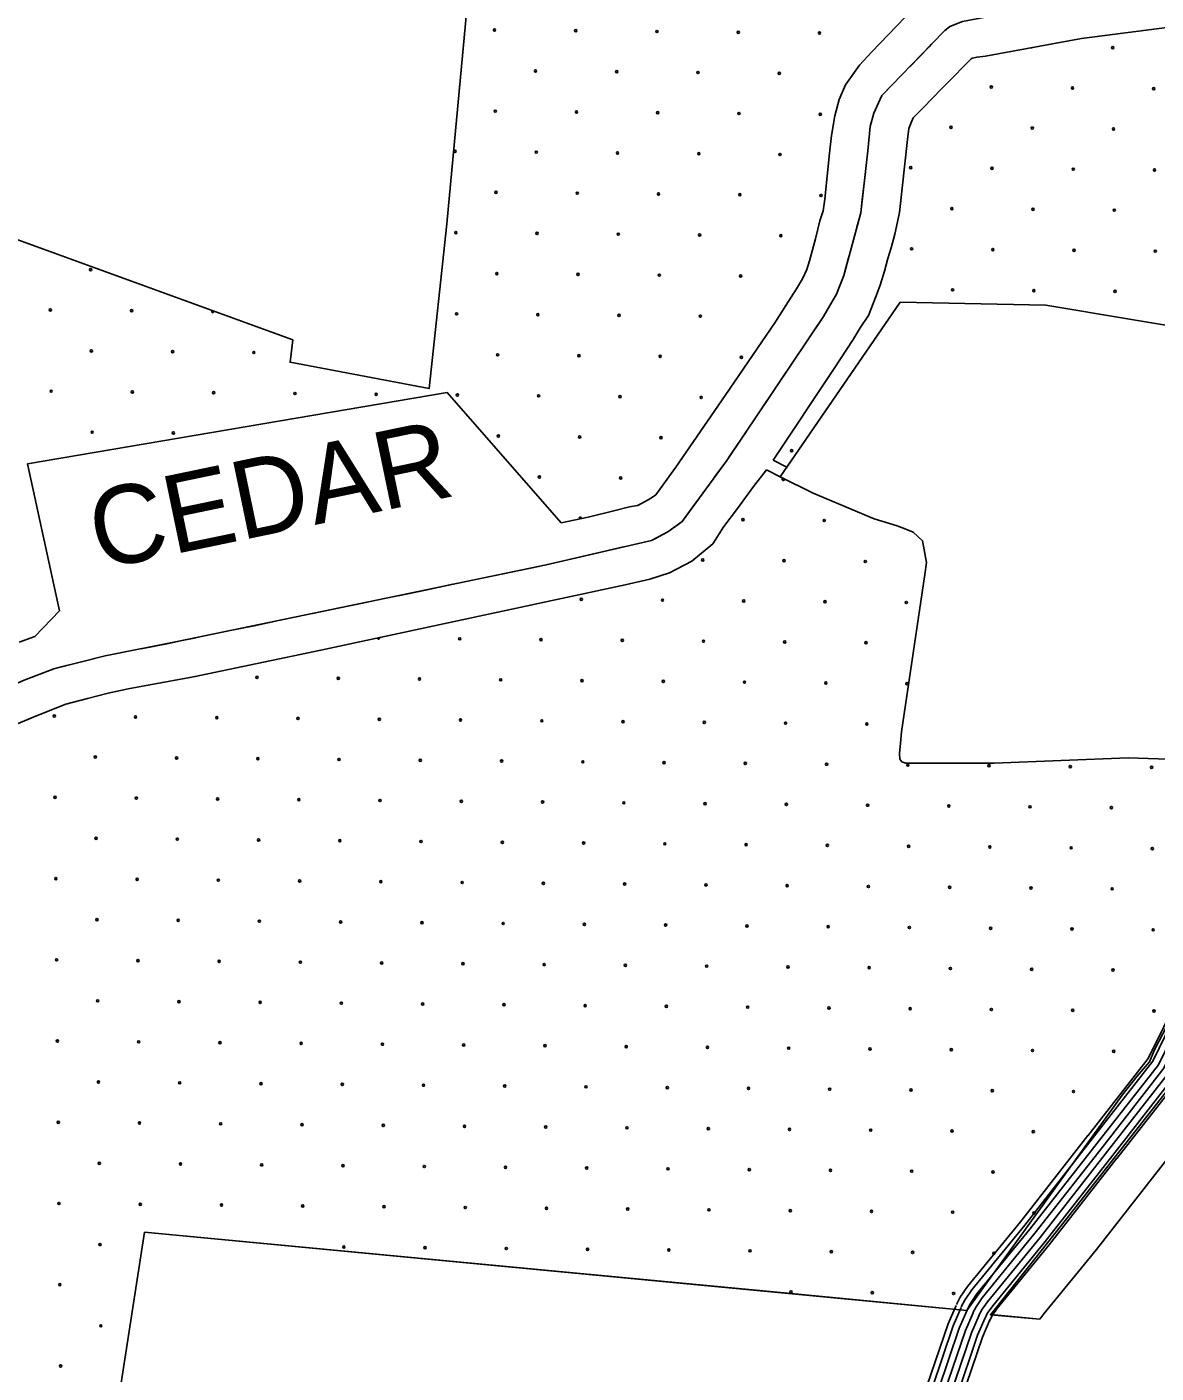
# Model space of a CAD drawing. Extents: x 1788175 to 1969470, y 584502 to 738744.
# Drawn here: x 1846019 to 1851363, y 632198 to 638570 of the extents above; entities that cross this region are included whole.
import ezdxf

# ---------------------------------------------------------------- set-up
doc = ezdxf.new("R2010")
doc.units = 0
for name, color, linetype in [('DESIGN - EROSION CONTROL - Devices', 7, 'Continuous'), ('DESIGN - ROW - Right-of-Way and Easement Labels', 7, 'Continuous'), ('DESIGN - SCRATCH - User 1', 7, 'Continuous'), ('DESIGN - SHEET - Corner Text', 7, 'Continuous'), ('SURVEY - DRAINAGE - Bridges', 7, 'Continuous'), ('SURVEY - TRANSPORTATION - Roads', 7, 'Continuous')]:
    doc.layers.add(name, color=color, linetype=linetype)

msp = doc.modelspace()

# ---------------------------------------------------------------- linework, layer by layer
at = {"layer": 'DESIGN - EROSION CONTROL - Devices'}
for centre in [(1848231.5, 638556.2), (1848616, 638552.5), (1849000.6, 638548.8), (1849385.1, 638545), (1849769.7, 638541.3), (1851157.5, 638472.1), (1848425.6, 638362.1), (1848810.2, 638358.4), (1849194.7, 638354.6), (1849579.3, 638350.9), (1850582.6, 638285.4), (1850967.1, 638281.7), (1851351.7, 638277.9), (1848235.2, 638171.7), (1848619.8, 638167.9), (1849004.3, 638164.2), (1849388.9, 638160.5), (1849773.4, 638156.7), (1850392.1, 638095), (1850776.7, 638091.3), (1851161.3, 638087.5), (1848044.8, 637981.3), (1848429.3, 637977.5), (1848813.9, 637973.8), (1849198.5, 637970.1), (1849583, 637966.3), (1850201.7, 637904.6), (1850586.3, 637900.9), (1850970.8, 637897.1), (1851355.4, 637893.4), (1848238.9, 637787.1), (1848623.5, 637783.4), (1849008, 637779.7), (1849392.6, 637775.9), (1849777.2, 637772.2), (1850395.9, 637710.4), (1850780.4, 637706.7), (1851165, 637703), (1848048.5, 637596.7), (1848433.1, 637593), (1848817.6, 637589.2), (1849202.2, 637585.5), (1849586.7, 637581.8), (1850205.5, 637520), (1850590, 637516.3), (1850974.6, 637512.6), (1851359.1, 637508.8), (1846319.9, 637421.2), (1848242.7, 637402.6), (1848627.2, 637398.8), (1849011.8, 637395.1), (1849396.3, 637391.4), (1850399.6, 637325.9), (1850784.2, 637322.2), (1851168.7, 637318.4), (1846129.5, 637230.8), (1846514.1, 637227.1), (1848052.3, 637212.2), (1848436.8, 637208.4), (1848821.4, 637204.7), (1849205.9, 637201), (1846323.6, 637036.7), (1846708.2, 637033), (1847092.7, 637029.2), (1848246.4, 637018), (1848631, 637014.3), (1849015.5, 637010.6), (1849400.1, 637006.8), (1846133.2, 636846.3), (1846517.8, 636842.5), (1846902.3, 636838.8), (1847286.9, 636835.1), (1847671.4, 636831.3), (1848056, 636827.6), (1848440.5, 636823.9), (1848825.1, 636820.1), (1849209.7, 636816.4), (1846327.4, 636652.1), (1846711.9, 636648.4), (1848250.1, 636633.5), (1848634.7, 636629.7), (1849019.2, 636626), (1849638, 636564.3), (1848444.3, 636439.3), (1848828.8, 636435.6), (1849407.5, 636237.7), (1849792.1, 636234), (1849217.1, 636047.3), (1849601.7, 636043.6), (1849986.2, 636039.8), (1848642.2, 635860.6), (1849026.7, 635856.9), (1849411.3, 635853.2), (1849795.8, 635849.4), (1850180.4, 635845.7), (1848067.2, 635673.9), (1848451.8, 635670.2), (1848836.3, 635666.5), (1849220.9, 635662.7), (1849605.4, 635659), (1849990, 635655.3), (1847107.7, 635491), (1847492.2, 635487.3), (1847876.8, 635483.5), (1848261.3, 635479.8), (1848645.9, 635476.1), (1849030.4, 635472.3), (1849415, 635468.6), (1849799.6, 635464.9), (1850184.1, 635461.1), (1846148.2, 635308.1), (1846532.7, 635304.3), (1846917.3, 635300.6), (1847301.8, 635296.9), (1847686.4, 635293.1), (1848070.9, 635289.4), (1848455.5, 635285.7), (1848840, 635281.9), (1849224.6, 635278.2), (1849609.1, 635274.5), (1849993.7, 635270.7), (1846342.3, 635113.9), (1846726.9, 635110.2), (1847111.4, 635106.5), (1847496, 635102.7), (1847880.5, 635099), (1848265.1, 635095.3), (1848649.6, 635091.5), (1849034.2, 635087.8), (1849418.7, 635084.1), (1849803.3, 635080.3), (1850187.8, 635076.6), (1850572.4, 635072.9), (1850956.9, 635069.1), (1851341.5, 635065.4), (1846151.9, 634923.5), (1846536.5, 634919.8), (1846921, 634916), (1847305.6, 634912.3), (1847690.1, 634908.6), (1848074.7, 634904.8), (1848459.2, 634901.1), (1848843.8, 634897.4), (1849228.3, 634893.6), (1849612.9, 634889.9), (1849997.4, 634886.2), (1850382, 634882.4), (1850766.5, 634878.7), (1851151.1, 634875), (1846346, 634729.4), (1846730.6, 634725.6), (1847115.1, 634721.9), (1847499.7, 634718.2), (1847884.3, 634714.4), (1848268.8, 634710.7), (1848653.4, 634707), (1849037.9, 634703.2), (1849422.5, 634699.5), (1849807, 634695.8), (1850191.6, 634692), (1850576.1, 634688.3), (1850960.7, 634684.6), (1851345.2, 634680.8), (1846155.6, 634539), (1846540.2, 634535.2), (1846924.7, 634531.5), (1847309.3, 634527.8), (1847693.8, 634524), (1848078.4, 634520.3), (1848463, 634516.6), (1848847.5, 634512.8), (1849232.1, 634509.1), (1849616.6, 634505.4), (1850001.2, 634501.6), (1850385.7, 634497.9), (1850770.3, 634494.2), (1851154.8, 634490.4), (1846349.8, 634344.8), (1846734.3, 634341.1), (1847118.9, 634337.3), (1847503.4, 634333.6), (1847888, 634329.9), (1848272.5, 634326.1), (1848657.1, 634322.4), (1849041.6, 634318.7), (1849426.2, 634314.9), (1849810.8, 634311.2), (1850195.3, 634307.5), (1850579.9, 634303.7), (1850964.4, 634300), (1851349, 634296.3), (1846159.4, 634154.4), (1846543.9, 634150.7), (1846928.5, 634146.9), (1847313, 634143.2), (1847697.6, 634139.5), (1848082.1, 634135.7), (1848466.7, 634132), (1848851.2, 634128.3), (1849235.8, 634124.5), (1849620.3, 634120.8), (1850004.9, 634117.1), (1850389.4, 634113.3), (1850774, 634109.6), (1851158.6, 634105.9), (1846353.5, 633960.3), (1846738.1, 633956.5), (1847122.6, 633952.8), (1847507.2, 633949.1), (1847891.7, 633945.3), (1848276.3, 633941.6), (1848660.8, 633937.9), (1849045.4, 633934.1), (1849429.9, 633930.4), (1849814.5, 633926.7), (1850199, 633922.9), (1850583.6, 633919.2), (1850968.1, 633915.5), (1851352.7, 633911.7), (1846163.1, 633769.9), (1846547.7, 633766.1), (1846932.2, 633762.4), (1847316.8, 633758.7), (1847701.3, 633754.9), (1848085.9, 633751.2), (1848470.4, 633747.5), (1848855, 633743.7), (1849239.5, 633740), (1849624.1, 633736.3), (1850008.6, 633732.5), (1850393.2, 633728.8), (1850777.7, 633725), (1851162.3, 633721.3), (1846357.2, 633575.7), (1846741.8, 633572), (1847126.3, 633568.2), (1847510.9, 633564.5), (1847895.5, 633560.8), (1848280, 633557), (1848664.6, 633553.3), (1849049.1, 633549.6), (1849433.7, 633545.8), (1849818.2, 633542.1), (1850202.8, 633538.4), (1850587.3, 633534.6), (1850971.9, 633530.9), (1846166.8, 633385.3), (1846551.4, 633381.6), (1846935.9, 633377.8), (1847320.5, 633374.1), (1847705, 633370.4), (1848089.6, 633366.6), (1848474.2, 633362.9), (1848858.7, 633359.2), (1849243.3, 633355.4), (1849627.8, 633351.7), (1850012.4, 633348), (1850396.9, 633344.2), (1850781.5, 633340.5), (1846361, 633191.2), (1846745.5, 633187.4), (1847130.1, 633183.7), (1847514.6, 633180), (1847899.2, 633176.2), (1848283.7, 633172.5), (1848668.3, 633168.8), (1849052.8, 633165), (1849437.4, 633161.3), (1849822, 633157.6), (1850206.5, 633153.8), (1850591.1, 633150.1), (1846170.6, 633000.7), (1846555.1, 632997), (1846939.7, 632993.3), (1847324.2, 632989.5), (1847708.8, 632985.8), (1848093.3, 632982.1), (1848477.9, 632978.3), (1848862.4, 632974.6), (1849247, 632970.9), (1849631.5, 632967.1), (1850016.1, 632963.4), (1850400.6, 632959.7), (1850785.2, 632955.9), (1846364.7, 632806.6), (1847518.4, 632795.4), (1847902.9, 632791.7), (1848287.5, 632787.9), (1848672, 632784.2), (1849056.6, 632780.5), (1849441.1, 632776.7), (1849825.7, 632773), (1850210.2, 632769.3), (1850594.8, 632765.5), (1846174.3, 632616.2), (1849635.3, 632582.6), (1850019.8, 632578.9), (1850404.4, 632575.1), (1846368.4, 632422), (1846178, 632231.6)]:
    msp.add_circle(centre, 5.28, dxfattribs=at)
for centre, start, end in [((1850773, 638475.8), 233.6521, 326.88117), ((1846898.6, 637223.4), 126.7487, 13.24555), ((1849597.9, 636428.1), 89.98897, 36.92515), ((1848638.4, 636245.2), 343.08, 221.33496), ((1847682.6, 635677.7), 178.32673, 25.96237)]:
    msp.add_arc(centre, 5.28, start, end, dxfattribs=at)
at = {"layer": 'DESIGN - SCRATCH - User 1'}
msp.add_line((1849615.1, 636485.8), (1850152.2, 637268.1), dxfattribs=at)
for points in [[(1845696, 637664.2), (1847276.4, 637088.9), (1847263.8, 636982.8), (1847922.4, 636858), (1848006.3, 637638.9), (1848157.3, 639264.4), (1848233.5, 640181.1), (1849609, 640210.2), (1849694.3, 640571.3), (1849069.7, 640688.5), (1849257.4, 642098.6), (1850843, 641948.8), (1851327.4, 641861.6), (1851523.6, 642606), (1852295.3, 642536.8), (1852534.9, 643947.6), (1853067.1, 643871), (1852989.5, 642908.3), (1854466, 642697), (1854850.6, 645154.3)], [(1850252.7, 638697.2), (1850017.9, 638452.1), (1849959.4, 638389.7), (1849893.2, 638296.5), (1849863.3, 638227.4), (1849842.4, 638150.2), (1849827.3, 638055.7), (1849816.4, 637973.4), (1849795.4, 637754.8), (1849786.5, 637699.9), (1849772, 637653.1), (1849750.3, 637568), (1849723.1, 637462.4), (1849709.8, 637422.5), (1849690, 637377.3), (1849660.9, 637331.3), (1849609.7, 637251.8), (1849561.2, 637173.7), (1849323.4, 636825.5), (1849089.2, 636486.1)], [(1851426.3, 638569.5), (1851010.5, 638515.2), (1850554.8, 638432.6), (1850515.9, 638427.2), (1850493, 638422.3), (1850487.6, 638419.9), (1850444.7, 638376.1), (1850411.2, 638342.6), (1850348, 638278.3), (1850260.1, 638188), (1850224.7, 638151.6), (1850213.1, 638139.4), (1850204.8, 638121.3), (1850192.8, 638089.2), (1850186.2, 638036.8), (1850147.9, 637692.3), (1850126, 637589.9), (1850108.4, 637523.9), (1850093.9, 637473.8), (1850078, 637413.5), (1850057.5, 637348.5), (1850038.3, 637296.8), (1850001.2, 637204.7), (1849962.7, 637145.5), (1849929.3, 637090.9), (1849840, 636952.9), (1849550.1, 636519.4)], [(1850152.2, 637268.1), (1850841, 637252.5), (1852037.8, 637053.3), (1852060.4, 637153.6), (1852290.5, 637120.8), (1852271.2, 636756.6), (1853181, 636600)], [(1848546.4, 636222.6), (1848007.6, 636839.8), (1846022, 636502.8), (1846173, 635805.7)], [(1849550.1, 636519.4), (1849615.1, 636485.8)], [(1845810.6, 635203.1), (1846056.1, 635306.9), (1846202.7, 635363.9), (1846304.7, 635392), (1846403.9, 635416.8), (1846498.3, 635437.3), (1846600.7, 635456.2), (1846807.6, 635494.6), (1847409, 635620.1), (1848849.6, 635930.1), (1848966.5, 635956.6), (1849059.5, 635986), (1849166, 636041.8), (1849264.3, 636124.2), (1849317.1, 636205.9), (1849381.1, 636290.7), (1849457.4, 636395), (1849518.8, 636473.1)], [(1849089.2, 636486.1), (1849015, 636383.6), (1848994.7, 636354.9), (1848970.5, 636337.8), (1848928.1, 636313.7), (1848907.7, 636305.5), (1848870.7, 636298.1), (1848796.6, 636280), (1848674.8, 636250.4), (1848546.4, 636222.6)], [(1849518.8, 636473.1), (1849583.9, 636440.4), (1849739.4, 636362.7), (1850028.9, 636242.4), (1850136.6, 636208.1), (1850177.8, 636192.2), (1850213.5, 636179.1), (1850256.6, 636137), (1850276.2, 636035.5), (1850267.6, 635977.6)], [(1850267.6, 635977.6), (1850157.5, 635233.1), (1850152.5, 635179.8), (1850149.2, 635131), (1850150.6, 635103.9), (1850160.1, 635091.7), (1850178.1, 635085.8)], [(1849636.3, 632574.1), (1846575.4, 632864.8), (1846440.6, 631999.2), (1845354.6, 632132), (1845318.7, 631809.6), (1845020.5, 631861.5), (1845052.5, 632017.9), (1845079.6, 632238.2), (1845069.8, 632693.8), (1845849.9, 632598.8), (1845968.3, 633334.1), (1845096, 633461.9), (1845251, 634771.6), (1843963.6, 634968.1), (1844030.7, 635907.5)], [(1846173, 635805.7), (1846056.6, 635685.2), (1845982.6, 635658.7)], [(1850178.1, 635085.8), (1850595.8, 635085.7), (1851230.1, 635110.1)], [(1851230.1, 635110.1), (1851986.5, 635085.7), (1851971.5, 634966.4)], [(1851485.9, 634673.3), (1851496.8, 634628.3), (1851509.8, 634545.7), (1851516.3, 634489.3), (1851518.5, 634404.6), (1851516.3, 634374.2), (1851518.5, 634322.1), (1851516.3, 634250.4), (1851516.3, 634124.4), (1851501.2, 634041.9), (1851477.3, 633968.1), (1851433.9, 633879.1), (1851355.5, 633727.9), (1851331.3, 633671.4), (1851273.3, 633603.3), (1851201.7, 633514.2), (1850467.5, 632495.2), (1849636.3, 632574.1)]]:
    msp.add_lwpolyline(points, dxfattribs=at)
at = {"layer": 'DESIGN - SHEET - Corner Text'}
for points in [[(1849868.4, 637352), (1849884.6, 637393.1), (1849964.7, 637690.2), (1849998.9, 637984.5), (1850009.4, 638098.6), (1850026.6, 638162.8), (1850065.5, 638245.3), (1850300, 638488.5), (1850363.1, 638553.4), (1850386.8, 638571.7), (1850446.4, 638596.5), (1850956.4, 638691.6), (1852431.8, 638880.1)], [(1850288.7, 638476.8), (1850300, 638488.5), (1850363.1, 638553.4), (1850383.1, 638568.8)], [(1850197.1, 638381.8), (1850288.7, 638476.8)], [(1850026.3, 638161.7), (1850026.6, 638162.8), (1850065.5, 638245.3), (1850092.9, 638273.8)], [(1850003.3, 638032.2), (1850009.4, 638098.6), (1850026.3, 638161.7)], [(1849971.9, 637751.9), (1849987.1, 637883)], [(1849946.5, 637622.7), (1849964.7, 637690.2), (1849971.9, 637751.9)], [(1849868.4, 637352), (1849884.6, 637393.1), (1849907.5, 637477.9)], [(1844284.5, 635411.7), (1845088.7, 635285.1), (1845262.7, 635259.6), (1845330.8, 635248.5), (1845390.7, 635245.3), (1845498.3, 635270.8), (1845826.1, 635399.4), (1846004.9, 635477.8), (1846146, 635531.8), (1846388.8, 635593.1), (1846737.4, 635662), (1847757.2, 635874.1), (1848476.2, 636024), (1848974, 636138.9), (1849051.3, 636180), (1849120.6, 636228.9), (1849330.6, 636517.8), (1849789.2, 637199.9), (1849849.8, 637304.7), (1849878.5, 637377.6)], [(1849808.2, 637232.7), (1849849.8, 637304.7), (1849867.7, 637350.1)], [(1849736.7, 637121.8), (1849789.2, 637199.9), (1849808.2, 637232.7)], [(1849579.4, 636887.8), (1849653, 636997.3)], [(1849505.7, 636778.2), (1849579.4, 636887.8)], [(1849348.4, 636544.2), (1849422, 636653.7)], [(1849271.7, 636436.8), (1849330.6, 636517.8), (1849348.4, 636544.2)], [(1849100.2, 636214.5), (1849120.6, 636228.9), (1849183.5, 636315.4)], [(1848987.5, 636146.1), (1849051.3, 636180), (1849100.2, 636214.5)], [(1848585.6, 636049.3), (1848714.2, 636079)], [(1848714.2, 636079), (1848842.8, 636108.7)], [(1848310, 635989.4), (1848439.2, 636016.3)], [(1848180.8, 635962.4), (1848310, 635989.4)], [(1847775.5, 635877.9), (1847904.7, 635904.9)], [(1847904.7, 635904.9), (1848033.9, 635931.8)], [(1847370.2, 635793.6), (1847499.4, 635820.5)], [(1847499.4, 635820.5), (1847628.7, 635847.3)], [(1847094.1, 635736.1), (1847223.3, 635763)], [(1846964.9, 635709.3), (1847094.1, 635736.1)], [(1846559.2, 635626.8), (1846688.7, 635652.3)], [(1846688.7, 635652.3), (1846737.4, 635662), (1846818, 635678.7)], [(1846155.8, 635534.2), (1846283.8, 635566.6)], [(1846283.8, 635566.6), (1846388.8, 635593.1), (1846412, 635597.7)], [(1851643.8, 634643.4), (1851652.1, 634610.4), (1851659.5, 634563.1), (1851672.6, 634471.9), (1851670.4, 634213.5), (1851661.7, 634096.2), (1851648.7, 634044.1), (1851622.7, 633920.3), (1851587.9, 633855.2), (1851527.2, 633735.7), (1851462.1, 633594.6), (1851392.7, 633507.7), (1850939.2, 632927.9), (1850579, 632474), (1850813.3, 632453.2)], [(1850813.3, 632453.2), (1850831.4, 632479.4), (1851080.3, 632783.7), (1851424, 633223.7)]]:
    msp.add_lwpolyline(points, dxfattribs=at)
at = {"layer": 'SURVEY - DRAINAGE - Bridges'}
for points in [[(1854848.2, 645134), (1854466, 642697), (1852989.5, 642908.3), (1853067.1, 643871), (1852534.9, 643947.6), (1852295.3, 642536.8), (1851523.6, 642606), (1851327.4, 641861.6), (1850843, 641948.8), (1849257.4, 642098.6), (1849069.7, 640688.5), (1849694.3, 640571.3), (1849609, 640210.2), (1848233.5, 640181.1), (1848157.3, 639264.4), (1848006.3, 637638.9), (1847922.4, 636858), (1847263.8, 636982.8), (1847276.4, 637088.9), (1845696, 637664.2), (1844605.2, 637803.4), (1844561.3, 637382)], [(1849583.9, 636440.4), (1850152.2, 637268.1)], [(1850152.2, 637268.1), (1850841, 637252.5), (1852037.8, 637053.3), (1852060.4, 637153.6), (1852290.5, 637120.8), (1852271.2, 636756.6), (1853181, 636600)], [(1849583.9, 636440.4), (1849739.4, 636362.7), (1850028.9, 636242.4), (1850136.6, 636208.1), (1850177.8, 636192.2), (1850213.5, 636179.1), (1850256.6, 636137), (1850276.2, 636035.5), (1850267.6, 635977.6)], [(1850267.6, 635977.6), (1850157.5, 635233.1), (1850152.5, 635179.8), (1850149.2, 635131), (1850150.6, 635103.9), (1850160.1, 635091.7), (1850178.1, 635085.8)], [(1844030.7, 635907.5), (1843963.6, 634968.1), (1845251, 634771.6), (1845096, 633461.9), (1845968.3, 633334.1), (1845849.9, 632598.8), (1845069.8, 632693.8), (1845079.6, 632238.2), (1845052.5, 632017.9), (1845020.5, 631861.5), (1845318.7, 631809.6), (1845354.6, 632132), (1846440.6, 631999.2), (1846575.4, 632864.8), (1850467.5, 632495.2)], [(1850178.1, 635085.8), (1850595.8, 635085.7), (1851230.1, 635110.1)], [(1851962, 634877.6), (1851986.5, 635085.7), (1851230.1, 635110.1)], [(1851424, 633223.7), (1851080.3, 632783.7), (1850831.4, 632479.4), (1850813.3, 632453.2)], [(1850596.6, 632474.3), (1850813.3, 632453.2)]]:
    msp.add_lwpolyline(points, dxfattribs=at)
at = {"layer": 'SURVEY - TRANSPORTATION - Roads'}
for points in [[(1851040.3, 633321.5), (1851326.1, 633687.4), (1851471.5, 633984.3), (1851507.5, 634142.5)], [(1851059.7, 633306.3), (1851347.2, 633674.2), (1851494.9, 633976), (1851531.6, 634137)], [(1851084.2, 633287.2), (1851373.6, 633657.7), (1851524.3, 633965.6), (1851561.9, 634130.1)], [(1851108.6, 633268.2), (1851400, 633641.2), (1851553.8, 633955.2), (1851592.1, 634123.2)], [(1851108.6, 633268.2), (1851400, 633641.2), (1851553.8, 633955.2), (1851592.1, 634123.2)], [(1851133, 633249.1), (1851426.4, 633624.6), (1851583.2, 633944.8), (1851622.3, 634116.3)], [(1851157.5, 633230), (1851452.8, 633608.1), (1851612.6, 633934.4), (1851652.5, 634109.4)], [(1851177.7, 633214.2), (1851474.8, 633594.4), (1851637, 633925.8), (1851677.6, 634103.7)], [(1851039.5, 633322.2), (1850721.2, 632914.7), (1850469.9, 632607.4), (1850434.8, 632557), (1850417.7, 632522.4)], [(1851059.7, 633306.3), (1850741.2, 632898.7), (1850490.4, 632591.9), (1850457, 632543.8), (1850440.7, 632511)], [(1851084.2, 633287.2), (1850765.5, 632879.3), (1850515.2, 632573.2), (1850483.8, 632528), (1850468.4, 632497.2)], [(1851108.6, 633268.2), (1850789.7, 632859.9), (1850540, 632554.6), (1850510.5, 632512.2), (1850496.2, 632483.4)], [(1851108.6, 633268.2), (1850789.7, 632859.9), (1850540, 632554.6), (1850510.5, 632512.2), (1850496.2, 632483.4)], [(1851133, 633249.1), (1850813.9, 632840.6), (1850564.7, 632535.9), (1850537.3, 632496.4), (1850523.9, 632469.6)], [(1851157.5, 633230), (1850838.1, 632821.2), (1850589.5, 632517.2), (1850564, 632480.5), (1850551.7, 632455.7)], [(1851176.9, 633214.8), (1850857.4, 632805.8), (1850609.2, 632502.3), (1850585.4, 632467.9), (1850573.8, 632444.7)], [(1850415.9, 632518.7), (1850378.1, 632431), (1850278.5, 632137), (1850180.3, 631927.8), (1850130.2, 631802), (1850092.1, 631624.8), (1850063.2, 631404.5), (1850079, 631159.1), (1850157.2, 630735.2), (1850212.8, 630434.6)], [(1850439.5, 632508.5), (1850402.1, 632421.8), (1850302.4, 632127.4), (1850203.9, 631917.6), (1850154.9, 631794.4), (1850117.4, 631620.5), (1850089, 631403.6), (1850104.6, 631162.2), (1850182.5, 630739.9), (1850238, 630439.2)], [(1850468, 632496.3), (1850431.1, 632410.7), (1850331.2, 632115.8), (1850232.4, 631905.3), (1850184.6, 631785.4), (1850148, 631615.2), (1850120.1, 631402.6), (1850135.4, 631166.1), (1850213, 630745.5), (1850268.5, 630444.9)], [(1850496.5, 632484), (1850460.1, 632399.5), (1850360, 632104.2), (1850260.8, 631892.9), (1850214.4, 631776.3), (1850178.6, 631609.9), (1850151.3, 631401.6), (1850166.2, 631169.9), (1850243.4, 630751.1), (1850299, 630450.5)], [(1850496.5, 632484), (1850460.1, 632399.5), (1850360, 632104.2), (1850260.8, 631892.9), (1850214.4, 631776.3), (1850178.6, 631609.9), (1850151.3, 631401.6), (1850166.2, 631169.9), (1850243.4, 630751.1), (1850299, 630450.5)], [(1850524.9, 632471.7), (1850489, 632388.4), (1850388.8, 632092.6), (1850289.3, 631880.6), (1850244.1, 631767.3), (1850209.1, 631604.6), (1850182.4, 631400.6), (1850197, 631173.7), (1850273.9, 630756.8), (1850329.5, 630456.2)], [(1850553.4, 632459.4), (1850518, 632377.3), (1850417.6, 632081), (1850317.7, 631868.3), (1850273.9, 631758.2), (1850239.7, 631599.3), (1850213.5, 631399.5), (1850227.8, 631177.5), (1850304.4, 630762.4), (1850360, 630461.8)], [(1850576.1, 632449.7), (1850541.1, 632368.4), (1850440.5, 632071.8), (1850340.4, 631858.4), (1850297.6, 631751), (1850264.1, 631595.1), (1850238.3, 631398.7), (1850252.4, 631180.6), (1850328.7, 630766.9), (1850384.3, 630466.3)]]:
    msp.add_lwpolyline(points, dxfattribs=at)

# ---------------------------------------------------------------- texts
at = {"layer": 'DESIGN - ROW - Right-of-Way and Easement Labels'}
msp.add_text('CEDAR', height=370, rotation=11.75056, dxfattribs=at).set_placement((1846358, 635999.7))

doc.saveas('drawing.dxf')
